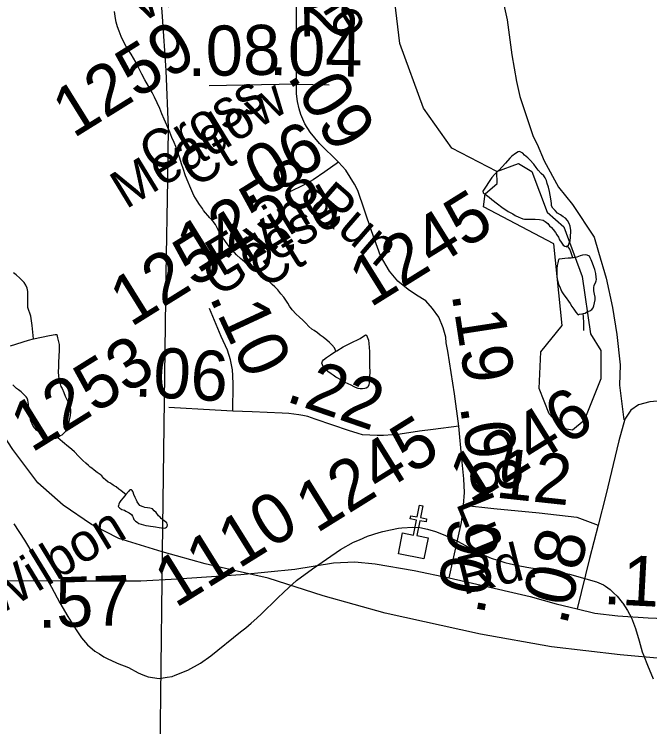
# Model space of a CAD drawing. Extents: x 2001466 to 31450019, y -30647475 to 847247.
# Drawn here: x 2048589 to 2051762, y 671750 to 675308 of the extents above; entities that cross this region are included whole.
import ezdxf

# ---------------------------------------------------------------- set-up
doc = ezdxf.new("R2010")
doc.units = 0
for name, color, linetype in [('Exist Cultural Church CELL', 7, 'Continuous'), ('Exist Hydrographic Misc Water Feature', 7, 'Continuous'), ('Exist Railroad Mainline', 7, 'Continuous'), ('Exist Road Non-System Type 51', 7, 'Continuous'), ('Exist Road Secondary Mileage Hundredths English Label', 7, 'Continuous'), ('Exist Road Secondary Type 51 Attributed', 7, 'Continuous'), ('Exist Road Secondary Type 51 Label', 7, 'Continuous'), ('Exist Road Secondary Type 51 Number Label', 7, 'Continuous'), ('Exist Utilities Electrical Transmission Line', 7, 'Continuous')]:
    doc.layers.add(name, color=color, linetype=linetype)

msp = doc.modelspace()

# ---------------------------------------------------------------- linework, layer by layer
at = {"layer": 'Exist Cultural Church CELL'}
msp.add_lwpolyline([(2050527.3, 672718.6), (2050583.2, 672707.7), (2050597.9, 672782.4), (2050566.5, 672788.6), (2050569.6, 672804.2), (2050601, 672798.1), (2050612.6, 672857.1), (2050628.3, 672854), (2050616.7, 672795), (2050648.1, 672788.8), (2050645, 672773.1), (2050613.6, 672779.3), (2050598.9, 672704.6), (2050655.5, 672693.4), (2050634.9, 672588.9), (2050506.8, 672614.1)], close=True, dxfattribs=at)
at = {"layer": 'Exist Hydrographic Misc Water Feature'}
for p, q in [((2051314.6, 672522.9), (2051360.7, 672512.7)), ((2051624, 672371), (2051627.5, 672366.7)), ((2049059, 672088.3), (2049070.7, 672082.3)), ((2049353.3, 671997.8), (2049377.5, 672001.9)), ((2049353.3, 671997.8), (2049377.5, 672001.9)), ((2049377.5, 672001.9), (2049393, 672008))]:
    msp.add_line(p, q, dxfattribs=at)
for points in [[(2050998.6, 674522.6), (2050773.7, 674638.7), (2050631.6, 674838.5), (2050514.7, 675162.4), (2050489.7, 675369.6), (2050530.7, 675595.2), (2050521.7, 676061.2), (2050462.6, 676229.8), (2050137.6, 676495.6), (2049686.7, 676803.3), (2049477.7, 677027.3), (2049185.7, 677410.6), (2049156, 677508.8)], [(2050195.4, 673625.5), (2050187.4, 673643.3), (2050175.3, 673657.7), (2050163.2, 673669.3), (2050149.5, 673681.5), (2050131.4, 673695.2), (2050117.3, 673705.4), (2050103.1, 673717.3), (2050087.4, 673729.1), (2050075.1, 673735.4), (2050059.3, 673749.2), (2050045.3, 673765.1), (2050031, 673779.4), (2050011.1, 673797), (2049997.3, 673811.2), (2049977, 673833), (2049963.1, 673850.9), (2049954.9, 673865.1), (2049944.6, 673880.9), (2049935.2, 673894.9), (2049920.6, 673912.9), (2049904.9, 673932.7), (2049890.7, 673946.7), (2049877, 673958.9), (2049856.9, 673979), (2049844.6, 673986.9), (2049831, 673996.7), (2049812.4, 674012.9), (2049786.7, 674032.6), (2049760.9, 674052.7), (2049738.6, 674072.7), (2049718.3, 674088.4), (2049698.4, 674106.4), (2049678.5, 674130.5), (2049662.5, 674148.4), (2049652.4, 674162.4), (2049632.3, 674190.2), (2049618.6, 674214.3), (2049606.3, 674234.4), (2049594.4, 674258.5), (2049582.3, 674274.1), (2049566.1, 674292.3), (2049534.3, 674328), (2049528.4, 674338.3), (2049514.2, 674358.2), (2049502.3, 674376.3), (2049486.1, 674403.9), (2049476.3, 674426), (2049466.3, 674449.9), (2049458, 674469.8), (2049443.9, 674502), (2049432, 674537.8), (2049423.6, 674561.8), (2049416, 674589.7), (2049405.8, 674618.1), (2049395.9, 674648), (2049387.7, 674667.9), (2049375.4, 674693.6), (2049365.4, 674719.9), (2049351.4, 674753.7), (2049337.3, 674783.8), (2049325.4, 674811.5), (2049315.3, 674837.8), (2049303.4, 674865.6), (2049289.3, 674893.7), (2049277.2, 674917.4), (2049259.1, 674949.3), (2049241.1, 674981.3), (2049227, 675009.4), (2049213, 675035.4), (2049197, 675069.5), (2049172.6, 675109.3), (2049148.8, 675147.4), (2049138.6, 675165.2), (2049122.8, 675197.2), (2049112.7, 675223.4), (2049104.3, 675245), (2049098.6, 675269), (2049094.9, 675287), (2049090.4, 675321.4)], [(2051352.1, 674151.7), (2051356.2, 674155.6), (2051359.9, 674165.6), (2051364, 674177.5), (2051366.3, 674193.4), (2051368.1, 674227.6), (2051364.2, 674249.7), (2051359.7, 674263.7), (2051351.9, 674277.5), (2051341.9, 674289.6), (2051330.2, 674297.4), (2051316, 674307.3), (2051302.1, 674315.5), (2051290, 674327.5), (2051278.1, 674339.4), (2051271.9, 674351.3), (2051271.7, 674363.5), (2051267.6, 674387.2), (2051265.6, 674405.4), (2051261.9, 674423.4), (2051255.7, 674445.4), (2051249.8, 674463.4), (2051245.7, 674477.4), (2051239.5, 674491.2), (2051233.6, 674501.1), (2051219.9, 674513.3), (2051205.5, 674529.3), (2051195.5, 674543.4), (2051183.4, 674559), (2051163.7, 674581.1), (2051153.4, 674591.1), (2051137.4, 674604.9), (2051127.6, 674614.9), (2051115.3, 674620.8), (2051109.3, 674622.9), (2051105.6, 674621.1), (2051091.5, 674613), (2051073.4, 674598.8), (2051063.4, 674589), (2051041.9, 674564.7), (2051007.8, 674528.8), (2050999.6, 674520.7)], [(2050998.6, 674522.6), (2051107.5, 674563.1), (2051173.5, 674522.4), (2051249.6, 674320.7), (2051332.6, 674246.8), (2051424.5, 673998.9), (2051466.5, 673712.6), (2051517.6, 673629.6), (2051517.6, 673488.4), (2051434.5, 673280.2), (2051376.5, 673232.1), (2051326.5, 673239.7), (2051259.4, 673313.3), (2051209.6, 673439), (2051217.6, 673622.5), (2051325.5, 673754.8), (2051282.6, 674162.5), (2050932.6, 674346.8), (2050940.6, 674412.3), (2050999.6, 674463.6), (2050998.6, 674522.6)], [(2050999.6, 674520.7), (2050987.5, 674508.8), (2050973.8, 674492.6), (2050927.9, 674424.6), (2050929.5, 674416.6), (2050939.5, 674410.6), (2050960.1, 674394.9), (2050973.6, 674382.7), (2051001.9, 674361), (2051023.8, 674345.1), (2051055.8, 674322.8), (2051077.8, 674311), (2051090.1, 674303), (2051107.9, 674295.1), (2051116.1, 674291), (2051128.2, 674287.1), (2051136, 674285.1), (2051149.9, 674285), (2051170, 674285.2), (2051189.9, 674285.4), (2051211.7, 674283.4), (2051229.7, 674279.4), (2051239.7, 674273.4), (2051252.3, 674263.4), (2051262.1, 674251.4), (2051272.1, 674243.3), (2051280.3, 674233.2), (2051292, 674217.6), (2051298, 674207.4), (2051306.4, 674195.6), (2051311.9, 674181.4), (2051320.3, 674169.6), (2051330.2, 674155.5), (2051338.2, 674149.4), (2051344.3, 674147.7), (2051348, 674147.5), (2051352.1, 674151.7)], [(2051378.4, 674091.8), (2051368.3, 674121.7), (2051362.2, 674135.6), (2051352.1, 674151.7)], [(2051428.8, 673813.6), (2051438.9, 673815.7), (2051450.9, 673823.7), (2051463, 673827.9), (2051472.9, 673833.7), (2051479, 673841.7), (2051482.7, 673851.6), (2051486.6, 673867.7), (2051488.7, 673882), (2051488.9, 673895.8), (2051486.4, 673909.9), (2051482.7, 673927.9), (2051482.5, 673941.8), (2051484.4, 673955.7), (2051490.5, 673967.7), (2051494.4, 673977.6), (2051496.3, 673983.8), (2051494.4, 673995.9), (2051492.4, 674013.7), (2051488.5, 674033.7), (2051482.3, 674047.6), (2051476.4, 674066), (2051470.2, 674081.9), (2051464.1, 674091.8), (2051460.4, 674099.7), (2051450.3, 674105.6), (2051442.1, 674107.6), (2051426.5, 674105.6), (2051414.5, 674101.8), (2051398, 674095.7), (2051382.1, 674091.7), (2051378.4, 674091.8)], [(2051378.4, 674091.8), (2051370.4, 674089.8), (2051354.6, 674089.7), (2051338.4, 674089.3), (2051324.4, 674087.4), (2051310.5, 674085.5), (2051306.4, 674083.7), (2051304.1, 674075.5), (2051302.5, 674067.6), (2051300.4, 674053.3), (2051298.6, 674039.4), (2051298.2, 674009.4), (2051298.4, 673999.7), (2051300.4, 673987.6), (2051302.5, 673973.5), (2051306.4, 673959.5), (2051312.5, 673947.7), (2051318.3, 673933.4), (2051322.6, 673921.4), (2051332.6, 673907.7), (2051344.9, 673891.6), (2051356.6, 673875.6), (2051364.4, 673863.5), (2051372.8, 673849.7), (2051382.7, 673835.6), (2051388.8, 673825.8), (2051392.9, 673819.9), (2051400.5, 673809.8), (2051404.8, 673807.5), (2051410.8, 673809.9), (2051422.9, 673811.7), (2051428.8, 673813.6)], [(2048657.1, 673844.6), (2048657.1, 673854.7), (2048657.1, 673864.4), (2048657.1, 673890.8), (2048657.1, 673908.6), (2048657.3, 673924.4), (2048653.2, 673940.5), (2048647.1, 673954.8), (2048639.1, 673968.6), (2048631.1, 673976.7), (2048617.3, 673990.5), (2048599.1, 674006.2), (2048584.9, 674016.5)], [(2048685.6, 673686.9), (2048681.5, 673720.8), (2048679.5, 673754.8), (2048671.5, 673800.6), (2048657.1, 673844.6)], [(2051433.1, 673729.8), (2051432.7, 673747.7), (2051432.9, 673769.6), (2051430.9, 673795.8), (2051428.8, 673813.6)], [(2048685.6, 673686.9), (2048765.6, 673704.8), (2048793.5, 673708.7), (2048801.5, 673708.7), (2048805.8, 673693), (2048809.7, 673673), (2048813.6, 673659), (2048813.8, 673629), (2048811.5, 673600.9), (2048809.7, 673569.1), (2048809.9, 673546.8), (2048807.8, 673522.7), (2048809.9, 673500.9), (2048813.8, 673476.8), (2048817.9, 673462.8), (2048822, 673448.8), (2048827.9, 673439), (2048836.1, 673419.1), (2048844.1, 673400.8), (2048856, 673375.1), (2048862.2, 673361.2), (2048868.3, 673346.9), (2048870.2, 673333.2), (2048870.4, 673321), (2048868.1, 673305.1), (2048866.3, 673296.9), (2048864, 673283), (2048862.4, 673273.1), (2048858.5, 673257.1), (2048856.2, 673248.9), (2048852.5, 673236.9), (2048846.2, 673226.9), (2048836.3, 673217.1), (2048826.7, 673206.8), (2048818.3, 673203.2), (2048806.8, 673193), (2048804.3, 673195.2)], [(2050195.4, 673625.5), (2050199.5, 673627.3), (2050231.3, 673647.6), (2050267.6, 673665.6), (2050315.4, 673689.6), (2050343.5, 673707.6), (2050347.4, 673705.8), (2050351.1, 673698), (2050357.4, 673681.6), (2050359, 673663.9), (2050363.4, 673623.9), (2050363.1, 673591.9), (2050363.1, 673571.6), (2050363.6, 673557.8), (2050363.8, 673516), (2050363.4, 673503.9), (2050363.4, 673493.7), (2050361.7, 673468), (2050359.7, 673457.8), (2050353.7, 673445.7), (2050345.7, 673441.6), (2050339.6, 673439.7), (2050327.7, 673437.9), (2050315.4, 673437.7), (2050305.5, 673439.6), (2050293.4, 673443.9), (2050285.6, 673447.5), (2050271.7, 673455.7), (2050241.8, 673469.6), (2050229.9, 673477.5), (2050195.4, 673495.7), (2050181.3, 673505.5), (2050171.6, 673513.5), (2050155.4, 673523.6), (2050145.6, 673533.2), (2050131.2, 673549.6), (2050125.5, 673565.5), (2050127.5, 673575.3), (2050133.5, 673583.3), (2050147.6, 673593.4), (2050167.3, 673607.4), (2050195.4, 673625.5)], [(2048569.8, 673652.5), (2048659.6, 673680.7), (2048685.6, 673686.9)], [(2048804.3, 673195.2), (2048796.6, 673189.1), (2048782.6, 673187.1), (2048772.4, 673189.1), (2048762.3, 673191), (2048752.3, 673197), (2048740.6, 673202.8), (2048722.1, 673214.9), (2048712.5, 673222.9), (2048700.6, 673230.8), (2048692.6, 673240.9), (2048684.4, 673250.7), (2048678.2, 673262.9), (2048672.1, 673276.9), (2048668.4, 673294.9), (2048663.9, 673314.6), (2048662, 673338.8), (2048660.2, 673360.6), (2048656.3, 673380.7), (2048654, 673390.7), (2048648.3, 673398.5), (2048641.9, 673404.7), (2048630, 673416.7), (2048624.1, 673422.5), (2048610.2, 673432.7), (2048600.1, 673438.7), (2048590.3, 673448.7), (2048581.7, 673458.5)], [(2049147, 672909.6), (2049130.6, 672921.8), (2049120.9, 672929.7), (2049110.7, 672937.4), (2049098.8, 672947.7), (2049088.7, 672953.7), (2049082.6, 672957.5), (2049076.9, 672961.6), (2049066.8, 672967.6), (2049058.6, 672971.7), (2049044.9, 672983.4), (2049036.9, 672989.5), (2049026.4, 673003.3), (2049018.6, 673009.3), (2049002.8, 673019.4), (2048988.7, 673031.3), (2048976.8, 673041.3), (2048968.4, 673047.4), (2048960.8, 673055.4), (2048946.6, 673067.3), (2048932.5, 673079.2), (2048920.4, 673091.2), (2048910.6, 673101.1), (2048890.5, 673123.3), (2048876.3, 673135.2), (2048866.7, 673143.1), (2048852.5, 673155), (2048840.4, 673164.9), (2048830.4, 673173), (2048806.8, 673193), (2048804.3, 673195.2)], [(2049147, 672909.6), (2049132.6, 672893.5), (2049120.9, 672879.4), (2049115.2, 672869.8), (2049110.9, 672861.5), (2049109, 672855.7), (2049108.8, 672849.7), (2049116.8, 672841.6), (2049126.9, 672835.6), (2049139, 672831.7), (2049146.8, 672827.7), (2049163, 672817.9), (2049174.9, 672809.6), (2049179, 672801.7), (2049183.1, 672795.8), (2049187, 672785.9), (2049195, 672777.8), (2049203, 672771.7), (2049211.4, 672765.9), (2049223.1, 672761.8), (2049245.4, 672755.9), (2049259.1, 672753.8), (2049269.4, 672751.9), (2049283.1, 672749.8), (2049295, 672748), (2049313.1, 672746.1), (2049325, 672744.3), (2049337.1, 672742.1), (2049345.1, 672744.1), (2049349.2, 672746.3), (2049353.3, 672750.2), (2049354.9, 672758), (2049353.1, 672761.9), (2049351, 672767.9), (2049344.9, 672774.1), (2049337.1, 672778.1), (2049323.3, 672789.9), (2049317.2, 672796.2), (2049309, 672803.9), (2049297.3, 672819.9), (2049287, 672827.9), (2049279, 672838), (2049266.9, 672841.9), (2049254.8, 672843.7), (2049240.9, 672845.9), (2049233.1, 672847.9), (2049227.2, 672850), (2049216.9, 672856), (2049210.8, 672861.8), (2049203, 672873.9), (2049198.9, 672881.8), (2049193.1, 672895.7), (2049186.8, 672909.6), (2049182.9, 672922), (2049180.6, 672925.6), (2049178.8, 672929.9), (2049174.7, 672933.8), (2049168.7, 672933.8), (2049165, 672931.6), (2049158.9, 672925.6), (2049147, 672909.6)], [(2048586.6, 672763.8), (2048640.5, 672681.4), (2048733.6, 672525.8), (2048816.4, 672370)], [(2048586.6, 672763.8), (2048640.5, 672681.4), (2048733.6, 672525.8), (2048816.4, 672370)], [(2050507.7, 672741.5), (2050524.5, 672744.5), (2050579.5, 672747.5), (2050613.9, 672745)], [(2050507.7, 672741.5), (2050524.5, 672744.5), (2050579.5, 672747.5), (2050613.9, 672745)], [(2050613.9, 672745), (2050652.5, 672737.7), (2050692.5, 672725.4)], [(2050312.5, 672684.1), (2050353.3, 672701.5), (2050410.5, 672720), (2050429.4, 672724.8)], [(2050312.5, 672684.1), (2050353.3, 672701.5), (2050410.5, 672720), (2050429.4, 672724.8)], [(2050429.4, 672724.8), (2050467.7, 672734.5), (2050507.7, 672741.5)], [(2050429.4, 672724.8), (2050467.7, 672734.5), (2050507.7, 672741.5)], [(2050692.5, 672725.4), (2050738.6, 672707.6), (2050806.3, 672675.4), (2050911.5, 672616.9), (2050970.5, 672591.7), (2051001.7, 672582.1)], [(2050692.5, 672725.4), (2050738.6, 672707.6), (2050806.3, 672675.4), (2050911.5, 672616.9), (2050970.5, 672591.7), (2051001.7, 672582.1)], [(2050077.7, 672539.7), (2050218.6, 672635.5), (2050282.6, 672671.4), (2050312.5, 672684.1)], [(2050077.7, 672539.7), (2050218.6, 672635.5), (2050282.6, 672671.4), (2050312.5, 672684.1)], [(2051001.7, 672582.1), (2051038.4, 672570.8), (2051066.3, 672564.6)], [(2051001.7, 672582.1), (2051038.4, 672570.8), (2051066.3, 672564.6)], [(2051066.3, 672564.6), (2051104.4, 672555.8), (2051149.1, 672547.8)], [(2051066.3, 672564.6), (2051104.4, 672555.8), (2051149.1, 672547.8)], [(2049902.2, 672390.9), (2049936.4, 672424.4), (2049998.6, 672480.3), (2050077.7, 672539.7)], [(2049902.2, 672390.9), (2049936.4, 672424.4), (2049998.6, 672480.3), (2050077.7, 672539.7)], [(2051149.1, 672547.8), (2051167.6, 672544.4), (2051314.6, 672522.9)], [(2051149.1, 672547.8), (2051167.6, 672544.4), (2051314.6, 672522.9)], [(2051360.7, 672512.7), (2051495.4, 672474.4), (2051519.4, 672464.4)], [(2051360.7, 672512.7), (2051495.4, 672474.4), (2051519.4, 672464.4)], [(2051519.4, 672464.4), (2051530.5, 672459.7), (2051540.4, 672452.8)], [(2051519.4, 672464.4), (2051530.5, 672459.7), (2051540.4, 672452.8)], [(2051540.4, 672452.8), (2051564.5, 672435.7), (2051581.6, 672418.6)], [(2051540.4, 672452.8), (2051564.5, 672435.7), (2051581.6, 672418.6)], [(2049800.7, 672293.4), (2049823.2, 672313.8), (2049902.2, 672390.9)], [(2049800.7, 672293.4), (2049823.2, 672313.8), (2049902.2, 672390.9)], [(2051581.6, 672418.6), (2051598.6, 672401.7), (2051624, 672371)], [(2051581.6, 672418.6), (2051598.6, 672401.7), (2051624, 672371)], [(2048816.4, 672370), (2048856.6, 672300.2), (2048898.5, 672233.7), (2048925.7, 672194.8), (2048955.5, 672159.9), (2048991.6, 672128.4), (2049014.3, 672113.9)], [(2048816.4, 672370), (2048856.6, 672300.2), (2048898.5, 672233.7), (2048925.7, 672194.8), (2048955.5, 672159.9), (2048991.6, 672128.4), (2049014.3, 672113.9)], [(2051627.5, 672366.7), (2051651.5, 672330.6), (2051670.2, 672294.4)], [(2051627.5, 672366.7), (2051651.5, 672330.6), (2051670.2, 672294.4)], [(2049744.9, 672245), (2049772.8, 672268.3), (2049800.7, 672293.4)], [(2049744.9, 672245), (2049772.8, 672268.3), (2049800.7, 672293.4)], [(2051670.2, 672294.4), (2051690.5, 672240.4), (2051708.5, 672178.8)], [(2051670.2, 672294.4), (2051690.5, 672240.4), (2051708.5, 672178.8)], [(2049393, 672008), (2049456.4, 672032.8), (2049519.6, 672067.4), (2049570.4, 672104.3), (2049719.5, 672223.7), (2049744.9, 672245)], [(2049393, 672008), (2049456.4, 672032.8), (2049519.6, 672067.4), (2049570.4, 672104.3), (2049719.5, 672223.7), (2049744.9, 672245)], [(2051708.5, 672178.8), (2051724.5, 672124.1), (2051732.3, 672104.5)], [(2051708.5, 672178.8), (2051724.5, 672124.1), (2051732.3, 672104.5)], [(2049014.3, 672113.9), (2049036.5, 672099.7), (2049059, 672088.3)], [(2049014.3, 672113.9), (2049036.5, 672099.7), (2049059, 672088.3)], [(2051732.3, 672104.5), (2051750.7, 672058), (2051779.4, 671990)], [(2051732.3, 672104.5), (2051750.7, 672058), (2051779.4, 671990)], [(2049070.7, 672082.3), (2049102.3, 672068.3), (2049159.5, 672046.6)], [(2049070.7, 672082.3), (2049102.3, 672068.3), (2049159.5, 672046.6)], [(2049159.5, 672046.6), (2049207.5, 672019), (2049231.3, 672009.5)], [(2049159.5, 672046.6), (2049207.5, 672019), (2049231.3, 672009.5)], [(2049231.3, 672009.5), (2049257.3, 671998.9), (2049312.5, 671990.9), (2049353.3, 671997.8)], [(2049231.3, 672009.5), (2049257.3, 671998.9), (2049312.5, 671990.9), (2049353.3, 671997.8)]]:
    msp.add_lwpolyline(points, dxfattribs=at)
at = {"layer": 'Exist Railroad Mainline'}
for points in [[(2049760.1, 672513.6), (2049542.8, 672563.4), (2049328.5, 672623.6), (2049327.5, 672623.9), (2049110.7, 672690.4), (2048974.7, 672760.4), (2048832.7, 672856.3), (2048706.5, 672968.2), (2048582.5, 673134.4), (2048434.3, 673360.2), (2048242.3, 673654.1), (2048098.2, 673876.2), (2047956, 674070.1), (2047836, 674240.1), (2047705.8, 674398), (2047644.1, 674474.3)], [(2052327.8, 672061.8), (2052260.8, 672068.7), (2052080.7, 672064.5), (2051834.9, 672090.3), (2051614.9, 672110.2), (2051270.9, 672150), (2050917.7, 672212), (2050441.8, 672317.8), (2050132.1, 672404.7), (2049856.3, 672491.6), (2049760.1, 672513.6)]]:
    msp.add_lwpolyline(points, dxfattribs=at)
at = {"layer": 'Exist Road Non-System Type 51'}
msp.add_lwpolyline([(2050931.6, 676056.5), (2050948.5, 675902.1), (2050969.4, 675753.7), (2050990.7, 675619.3), (2051013.2, 675446.8), (2051049.8, 675280.1), (2051074.2, 675105.6), (2051097.5, 674973.1), (2051114, 674896.8), (2051155.4, 674771.9), (2051179.9, 674697.4), (2051199.2, 674659), (2051235.5, 674576.3), (2051306.4, 674444.4), (2051376.6, 674358), (2051484.6, 674195.9), (2051506.2, 674120.2), (2051544, 673990.6), (2051576.4, 673844.7), (2051598, 673709.7), (2051614.2, 673558.4), (2051611.5, 673455.7), (2051633.1, 673282.9)], dxfattribs=at)
at = {"layer": 'Exist Road Secondary Type 51 Attributed'}
for q in [(2049561.8, 674951.4), (2050160.9, 674956.3)]:
    msp.add_line((2049998.7, 674959.4), q, dxfattribs=at)
for points in [[(2049998.7, 674959.4), (2049998.7, 675103.2), (2049998.3, 675266.4), (2049998.1, 675343.9), (2049994.8, 675448.9), (2049986.6, 675562.2)], [(2050208.1, 674569.9), (2050113.4, 674663.2), (2050066.7, 674718.9), (2050040.8, 674760.4), (2050020, 674808.4), (2050010.9, 674835.9), (2050003.1, 674872.2), (2049999.2, 674910.2), (2049998.7, 674959.4)], [(2053348, 674854.3), (2053337.9, 674705.3), (2053322.1, 674483.5), (2053273, 674208.9), (2053241.4, 673918.4), (2053213.4, 673814.9), (2053181.7, 673744.1), (2053135.3, 673688.1), (2053067.7, 673645.9), (2052973.8, 673620.5), (2052884, 673607.8), (2052733.6, 673592), (2052560.5, 673552.9), (2052193.2, 673447.3), (2052009, 673402.9), (2051909.7, 673386), (2051763, 673373.3), (2051706, 673358.5), (2051668, 673331.1), (2051637.4, 673286.7), (2051606.8, 673177.9), (2051542.9, 672907.5), (2051504, 672757.5)], [(2050208.1, 674569.9), (2050140.6, 674521.9), (2050082.3, 674481.8), (2050030.4, 674453.3), (2049968.1, 674423.5)], [(2050808.8, 673250.9), (2050786.4, 673413.4), (2050753.6, 673625.8), (2050745.8, 673667.6), (2050743.4, 673696.1), (2050731.4, 673742.5), (2050708.4, 673795.6), (2050677.7, 673838.7), (2050644.1, 673876.7), (2050596.7, 673905.4), (2050555.4, 673934.3), (2050504.8, 673974.9), (2050463, 674025.7), (2050417.4, 674101.2), (2050372.2, 674226.3), (2050304, 674428.6), (2050288.5, 674459.7), (2050244.4, 674529.7), (2050208.1, 674569.9)], [(2049680.2, 673326.8), (2049683, 673459.7), (2049680.5, 673504.8), (2049678.1, 673532.8), (2049668.4, 673582.1), (2049653.7, 673630.8), (2049622.1, 673699), (2049563.6, 673839)], [(2049680.2, 673326.8), (2049592.1, 673330.6), (2049361.4, 673344)], [(2050808.8, 673250.9), (2050680, 673234.1), (2050613, 673226.8), (2050515.9, 673211.3), (2050476.9, 673207.6), (2050432.5, 673204), (2050400.8, 673204), (2050327.8, 673208.9), (2050305.8, 673214.9), (2050258.3, 673229.6), (2050180.4, 673256.3), (2050092.1, 673285.6), (2050054.3, 673299), (2050029.9, 673305.1), (2050010.4, 673308.7), (2049984.9, 673311.1), (2049960.5, 673314.8), (2049926.4, 673316), (2049777.3, 673322.1), (2049680.2, 673326.8)], [(2050831.5, 672856.1), (2050837.8, 672920), (2050833.4, 672988.4), (2050823.2, 673088.5), (2050808.8, 673250.9)], [(2050759.8, 672494.2), (2050804.2, 672688.8), (2050821.3, 672769.6), (2050831.5, 672856.1)], [(2050831.5, 672856.1), (2050983.6, 672840.7), (2051209.6, 672817.9), (2051398.7, 672797.2), (2051504, 672757.5)], [(2051504, 672757.5), (2051460.6, 672590.6), (2051398.8, 672339.2)], [(2048412.1, 672478.6), (2048539.3, 672480.7), (2048843.3, 672479.7), (2049221.7, 672478.6), (2049403.3, 672489.2), (2049721, 672510.3), (2049989.7, 672537.8), (2050182.8, 672568.4), (2050289.4, 672574.7), (2050391.8, 672564.2), (2050585.5, 672530.4), (2050759.8, 672494.2)], [(2050759.8, 672494.2), (2050899, 672461.7), (2051164.5, 672401.5), (2051295.4, 672363.5), (2051398.8, 672339.2)], [(2051398.8, 672339.2), (2051488.6, 672317), (2051602.6, 672304.3), (2051754, 672294.8), (2052047.5, 672282.1), (2052319.8, 672269.5)]]:
    msp.add_lwpolyline(points, dxfattribs=at)
at = {"layer": 'Exist Utilities Electrical Transmission Line'}
msp.add_line((2049328.5, 672623.6), (2049326.7, 672478), dxfattribs=at)
for points in [[(2049243.4, 676384.8), (2049327.9, 675297.4), (2049346, 675027.5), (2049358.2, 674741.4), (2049354.4, 674483.3), (2049346.6, 674011.1), (2049328.5, 672623.6)], [(2049326.7, 672478), (2049315.6, 671624.5), (2049847.4, 669402.6)]]:
    msp.add_lwpolyline(points, dxfattribs=at)

# ---------------------------------------------------------------- texts
at = {"layer": 'Exist Road Secondary Mileage Hundredths English Label'}
for s, rotation, p in [('.12', 270.8821, (2050031.5, 675644.8)), ('.08', 1.0472, (2049454.5, 674998.5)), ('.04', 358.9128, (2049860.6, 675005)), ('.09', 302.0234, (2049948, 674998.1)), ('.06', 28.7941, (2049748.4, 674345.3)), ('.10', 294.9149, (2049560.5, 673896.8)), ('.19', 278.7823, (2050772.3, 673912.6)), ('.06', 356.6749, (2049185.3, 673400.8)), ('.22', 341.0377, (2049938.2, 673378.2)), ('.08', 278.7503, (2050813.7, 673350.6)), ('.12', 353.8658, (2050895.4, 672905.3)), ('.06', 79.606, (2050932.6, 672302.2)), ('.08', 76.199, (2051346, 672250.1)), ('.17', 356.9989, (2051526.7, 672363.8)), ('.57', 1.9121, (2048708.1, 672243.3))]:
    msp.add_text(s, height=250, rotation=rotation, dxfattribs=at).set_placement(p)
at = {"layer": 'Exist Road Secondary Type 51 Label'}
for s, rotation, p in [('Maggie', 302.2943, (2049784.7, 675872)), ('Wildlife', 30.6053, (2049222.7, 675261.2)), ('Meadow', 31.3408, (2049146.9, 674332.5)), ('Cross', 31.3408, (2049288.6, 674510.6)), ('Ct', 31.3408, (2049491.1, 674437.3)), ('Flying', 31.3408, (2049622.1, 673993.6)), ('Run', 319.1907, (2050056.2, 674343.5)), ('Geese', 31.3408, (2049604.4, 673892.1)), ('Ct', 31.3408, (2049836.6, 673933.6)), ('Ln', 292.1827, (2050792.9, 672866.7)), ('Wilbon', 31.3408, (2048498.2, 672295.5)), ('Rd.', 14.0546, (2050829.3, 672408))]:
    msp.add_text(s, height=190, rotation=rotation, dxfattribs=at).set_placement(p)
at = {"layer": 'Exist Road Secondary Type 51 Number Label'}
for s, p in [('1259', (2048884.2, 674686)), ('1258', (2049503.4, 674009)), ('1245', (2050366.2, 673840.6)), ('1254', (2049170.9, 673742.6)), ('1253', (2048675.4, 673115.4)), ('1246', (2050866.6, 672856.8)), ('1245', (2050098, 672713.4)), ('1110', (2049393.6, 672339.9))]:
    msp.add_text(s, height=250, rotation=31.918, dxfattribs=at).set_placement(p)

doc.saveas('drawing.dxf')
